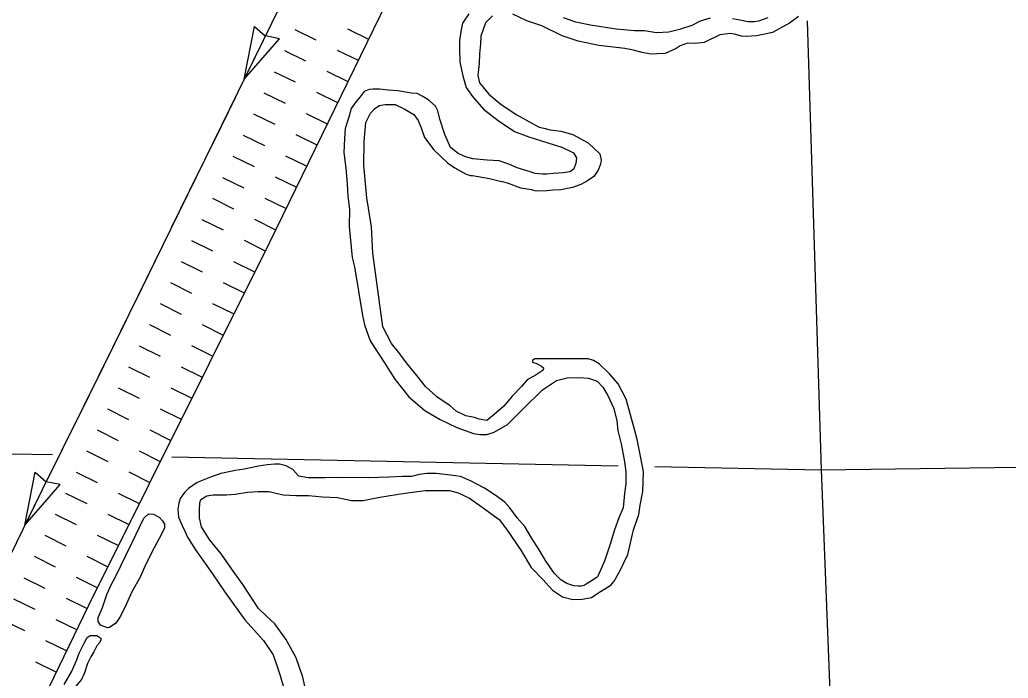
# Model space of a CAD drawing. Extents: x 1164457 to 1439835, y 1590918 to 1773502.
# Drawn here: x 1304086 to 1310389, y 1622480 to 1626678 of the extents above; entities that cross this region are included whole.
import ezdxf

# ---------------------------------------------------------------- set-up
doc = ezdxf.new("R2010")
doc.units = 0
for name, color, linetype in [('Level 29', 7, 'Continuous'), ('Level 35', 7, 'Continuous'), ('Level 43', 7, 'Continuous'), ('Level 5', 7, 'Continuous')]:
    doc.layers.add(name, color=color, linetype=linetype)

msp = doc.modelspace()

# ---------------------------------------------------------------- linework, layer by layer
at = {"layer": 'Level 29'}
for p, q in [((1305839.8, 1626616.9), (1305974.7, 1626551.2)), ((1306175.2, 1626620.3), (1306310.1, 1626554.6)), ((1306175.2, 1626620.3), (1306310.1, 1626554.6)), ((1305774.1, 1626482.1), (1305909, 1626416.3)), ((1306109.5, 1626485.5), (1306244.4, 1626419.8)), ((1305708.4, 1626347.2), (1305843.3, 1626281.5)), ((1305708.4, 1626347.2), (1305843.3, 1626281.5)), ((1306043.8, 1626350.6), (1306178.7, 1626284.9)), ((1305642.7, 1626212.4), (1305777.6, 1626146.7)), ((1305978.1, 1626215.8), (1306112.9, 1626150.1)), ((1305978.1, 1626215.8), (1306112.9, 1626150.1)), ((1305577, 1626077.5), (1305711.8, 1626011.8)), ((1305912.4, 1626080.9), (1306047.2, 1626015.2)), ((1305511.3, 1625942.7), (1305646.1, 1625877)), ((1305511.3, 1625942.7), (1305646.1, 1625877)), ((1305846.7, 1625946.1), (1305981.5, 1625880.4)), ((1305445.6, 1625807.8), (1305580.4, 1625742.1)), ((1305781, 1625811.3), (1305915.8, 1625745.6)), ((1305781, 1625811.3), (1305915.8, 1625745.6)), ((1305379.9, 1625673), (1305514.7, 1625607.3)), ((1305715.3, 1625676.4), (1305850.1, 1625610.7)), ((1305314.9, 1625540), (1305449.1, 1625473.1)), ((1305314.9, 1625540), (1305449.1, 1625473.1)), ((1305649.6, 1625541.6), (1305784.4, 1625475.9)), ((1305248, 1625405.7), (1305382.3, 1625338.8)), ((1305583.4, 1625406.2), (1305717.7, 1625339.4)), ((1305583.4, 1625406.2), (1305717.7, 1625339.4)), ((1305181.1, 1625271.4), (1305315.4, 1625204.6)), ((1305516.6, 1625272), (1305650.8, 1625205.1)), ((1305114.3, 1625137.1), (1305248.6, 1625070.3)), ((1305114.3, 1625137.1), (1305248.6, 1625070.3)), ((1305449.7, 1625137.7), (1305584, 1625070.8)), ((1305047.4, 1625002.9), (1305181.7, 1624936)), ((1305382.8, 1625003.4), (1305517.1, 1624936.6)), ((1305382.8, 1625003.4), (1305517.1, 1624936.6)), ((1304980.6, 1624868.6), (1305114.8, 1624801.7)), ((1305316, 1624869.1), (1305450.2, 1624802.3)), ((1304913.7, 1624734.3), (1305048, 1624667.5)), ((1304913.7, 1624734.3), (1305048, 1624667.5)), ((1305249.1, 1624734.9), (1305383.4, 1624668)), ((1304846.8, 1624600.1), (1304981.1, 1624533.2)), ((1305182.2, 1624600.6), (1305316.5, 1624533.7)), ((1305182.2, 1624600.6), (1305316.5, 1624533.7)), ((1304780, 1624465.8), (1304914.2, 1624398.9)), ((1305115.4, 1624466.3), (1305249.7, 1624399.5)), ((1304713.1, 1624331.5), (1304847.4, 1624264.6)), ((1304713.1, 1624331.5), (1304847.4, 1624264.6)), ((1305048.5, 1624332.1), (1305182.8, 1624265.2)), ((1304646.2, 1624197.2), (1304780.5, 1624130.4)), ((1304981.7, 1624197.8), (1305115.9, 1624130.9)), ((1304981.7, 1624197.8), (1305115.9, 1624130.9)), ((1304579.4, 1624063), (1304713.7, 1623996.1)), ((1304914.8, 1624063.5), (1305049.1, 1623996.6)), ((1304512.5, 1623928.7), (1304646.8, 1623861.8)), ((1304512.5, 1623928.7), (1304646.8, 1623861.8)), ((1304847.9, 1623929.2), (1304982.2, 1623862.4)), ((1304445.7, 1623794.4), (1304579.9, 1623727.6)), ((1304781.1, 1623795), (1304915.3, 1623728.1)), ((1304781.1, 1623795), (1304915.3, 1623728.1)), ((1304378.8, 1623660.1), (1304513.1, 1623593.3)), ((1304714.2, 1623660.7), (1304848.5, 1623593.8)), ((1304311.9, 1623525.9), (1304446.2, 1623459)), ((1304311.9, 1623525.9), (1304446.2, 1623459)), ((1304647.3, 1623526.4), (1304781.6, 1623459.6)), ((1304245.1, 1623391.6), (1304379.3, 1623324.7)), ((1304580.5, 1623392.1), (1304714.7, 1623325.3)), ((1304580.5, 1623392.1), (1304714.7, 1623325.3)), ((1304178.2, 1623257.3), (1304312.5, 1623190.5)), ((1304513.6, 1623257.9), (1304647.9, 1623191)), ((1304111.6, 1623120.1), (1304246.6, 1623054.8)), ((1304111.6, 1623120.1), (1304246.6, 1623054.8)), ((1304446.7, 1623123.6), (1304581, 1623056.7)), ((1304381.6, 1622989.4), (1304516.6, 1622924.1)), ((1304381.6, 1622989.4), (1304516.6, 1622924.1)), ((1304046.2, 1622985.1), (1304181.2, 1622919.8)), ((1303980.8, 1622850.1), (1304115.9, 1622784.8)), ((1304316.2, 1622854.4), (1304451.2, 1622789.1)), ((1304250.9, 1622719.4), (1304385.9, 1622654)), ((1304185.5, 1622584.4), (1304320.5, 1622519)), ((1304185.5, 1622584.4), (1304320.5, 1622519))]:
    msp.add_line(p, q, dxfattribs=at)
msp.add_lwpolyline([(1307563.7, 1630372.2), (1307293.1, 1629291.1), (1307139.8, 1628603.6), (1307104.1, 1628475.7), (1306941.9, 1627884.1), (1306897.3, 1627769.3), (1306838.5, 1627640.3), (1305677.9, 1625258.8), (1304525.1, 1622943.7), (1304209.8, 1622292.3), (1304144.9, 1622152.2), (1304117.6, 1622098.9), (1304102, 1622061.6), (1304072.2, 1622000.3), (1304042.4, 1621958.7), (1304025.5, 1621935.4), (1303938.7, 1621890.5), (1303820.6, 1621829.2)], dxfattribs=at)
at = {"layer": 'Level 35'}
for points in [[(1306949.6, 1626716.2), (1306909.5, 1626656.1), (1306899.5, 1626603.5), (1306889.5, 1626545.9), (1306889.5, 1626495.9), (1306892, 1626408.2), (1306912, 1626320.6), (1306932, 1626245.5), (1306972.1, 1626189), (1307042.2, 1626108.9), (1307137.3, 1626036.3), (1307239.9, 1625966.2), (1307332.5, 1625931.1), (1307452.7, 1625893.5), (1307542.8, 1625866), (1307617.9, 1625830.9), (1307635.4, 1625798.4), (1307632.9, 1625760.8), (1307617.9, 1625723.3), (1307592.8, 1625708.3), (1307550.3, 1625703.2), (1307487.7, 1625698.2), (1307447.7, 1625693.2), (1307420.1, 1625693.2), (1307372.6, 1625698.2), (1307327.5, 1625713.3), (1307257.4, 1625733.3), (1307204.9, 1625758.3)], [(1309052.1, 1626699.2), (1308994.5, 1626656.7), (1308886.9, 1626596.6), (1308786.8, 1626576.5), (1308717.7, 1626572.2), (1308689.2, 1626574), (1308651.3, 1626583.7), (1308617.6, 1626589.7), (1308550, 1626582.2), (1308450.8, 1626533.6), (1308393.2, 1626526.1), (1308344.8, 1626529.6), (1308297.2, 1626512.1), (1308272.8, 1626495.4), (1308202.7, 1626462.9), (1308148.5, 1626461.4), (1308111, 1626458.9), (1308055.9, 1626468.9), (1307999.3, 1626484.5), (1307944.3, 1626494.5), (1307779.1, 1626513.9), (1307646.4, 1626541.5), (1307543.8, 1626576.5), (1307416.1, 1626639.1), (1307318.5, 1626671.7), (1307230.9, 1626714.3)], [(1307100.8, 1626704.2), (1307055.8, 1626659.1), (1307026.1, 1626573.5), (1307023.2, 1626524), (1307018.2, 1626461.4), (1307015.7, 1626399.4), (1307008.1, 1626323.7), (1307018.2, 1626276.1), (1307038.2, 1626251), (1307078.2, 1626204.1), (1307155.8, 1626139), (1307255.9, 1626071.4), (1307351.1, 1626018.8), (1307397.6, 1625993.7), (1307428.7, 1625986.2), (1307468.7, 1625976.2), (1307536.3, 1625968.7), (1307613.9, 1625946.2), (1307711.5, 1625893.6), (1307784.1, 1625823.5), (1307794, 1625782.9), (1307789, 1625757.9), (1307774.1, 1625718.3), (1307746.5, 1625678.3), (1307706.5, 1625650.7), (1307663.9, 1625628.2), (1307611.4, 1625608.2), (1307536.2, 1625593.8), (1307486.3, 1625591.6), (1307446.3, 1625588.5), (1307380.1, 1625585.6), (1307348.6, 1625593.1), (1307280.8, 1625605.2)], [(1308488.4, 1626688.6), (1308425.8, 1626668.6), (1308370.8, 1626641), (1308293.2, 1626616), (1308225.6, 1626598.4), (1308145.5, 1626595.9), (1308070.4, 1626608.5), (1308005.3, 1626608.5), (1307890.2, 1626618.5), (1307725, 1626643.5), (1307632.4, 1626663.5), (1307552.3, 1626691.1)], [(1308856.4, 1626691.1), (1308796.3, 1626668.6), (1308768.8, 1626666.1), (1308728.7, 1626666.1), (1308678.6, 1626676.1), (1308631.1, 1626683.6)], [(1306974.6, 1625792.3), (1306928, 1625805.3), (1306882, 1625824.7), (1306832.4, 1625864.4), (1306797.5, 1625946.5), (1306764.3, 1626044.3), (1306752.1, 1626096.7), (1306736.4, 1626126.4), (1306696.3, 1626163.1), (1306656.1, 1626189.3), (1306621.2, 1626208.5), (1306584.5, 1626210.3), (1306497.2, 1626226), (1306436.1, 1626229.5), (1306380.9, 1626236.5), (1306337.3, 1626236.5), (1306314.6, 1626234.7), (1306283.1, 1626220.8), (1306256.9, 1626187.6), (1306230.8, 1626156.1), (1306199.3, 1626112.5), (1306183.6, 1626056.6), (1306160.9, 1625985), (1306157.4, 1625922.1), (1306152.2, 1625831.3), (1306164.4, 1625731.7), (1306173.1, 1625632.1), (1306179.1, 1625552.1), (1306187.8, 1625471.7), (1306187.5, 1625359.2), (1306205.6, 1625163), (1306221.3, 1625103.7), (1306271, 1624793.7), (1306285, 1624732.6), (1306321.5, 1624630.6)], [(1306400.5, 1624720.4), (1306337.8, 1625189.4), (1306329.6, 1625357.8), (1306299.1, 1625543), (1306279.9, 1625749.1), (1306281.6, 1625901.1), (1306292.1, 1626023.3), (1306323.5, 1626082.7), (1306349.7, 1626112.4), (1306381.1, 1626131.6), (1306416, 1626138.6), (1306449.2, 1626138.6), (1306478.9, 1626138.6), (1306538.3, 1626110.7), (1306599.4, 1626074), (1306625.6, 1626035.6), (1306644.8, 1625988.4), (1306667.5, 1625927.3), (1306726.8, 1625848.7), (1306814.1, 1625766.6)], [(1306814.1, 1625766.6), (1306860.1, 1625735), (1306894.1, 1625715.6), (1306932.9, 1625693.8), (1306959.9, 1625685.7)], [(1307204.9, 1625758.3), (1307143.1, 1625779), (1307066.3, 1625782.5), (1306974.6, 1625792.3)], [(1306959.9, 1625685.7), (1306972.9, 1625684.6), (1307081.2, 1625667.2), (1307158, 1625648)], [(1307280.8, 1625605.2), (1307201.6, 1625634), (1307158, 1625648)], [(1305605.6, 1623671), (1305675.4, 1623671), (1305766.2, 1623648.3), (1305846.6, 1623644.8), (1305926.9, 1623644.8), (1306016.9, 1623635.8), (1306113, 1623632.3), (1306201, 1623613.3), (1306276.1, 1623613.3), (1306381.7, 1623634.3), (1306540.6, 1623658.8), (1306673.3, 1623677.7), (1306746.6, 1623677.7), (1306827, 1623676.2), (1306881.1, 1623662.3), (1306954.4, 1623627.3), (1307034.7, 1623571.4), (1307143, 1623491.1), (1307190.1, 1623429.9), (1307280.9, 1623295.4), (1307347.3, 1623185.4), (1307422.4, 1623110.3), (1307482.8, 1623042.2), (1307547.4, 1622998.5), (1307612, 1622982.8), (1307671.7, 1622984.4), (1307732.8, 1622994.9), (1307777.9, 1623026.5), (1307854.7, 1623073.6), (1307877.3, 1623098), (1307912.3, 1623162.7), (1307962.9, 1623269.2), (1307999.6, 1623426.4), (1308032.8, 1623524.3), (1308043.3, 1623583.7), (1308059, 1623671), (1308062.5, 1623795.8), (1308045, 1623895.3), (1308024, 1624001.9), (1308003.1, 1624075.2), (1307952.5, 1624258.6), (1307901.8, 1624356.5), (1307847.7, 1624421.1), (1307781.3, 1624484), (1307744.7, 1624506.7), (1307709.8, 1624517.1), (1307662.6, 1624517.1), (1307612, 1624517.1), (1307570.1, 1624515.4), (1307529.9, 1624515.4), (1307468.8, 1624515.4), (1307412.9, 1624515.4), (1307371, 1624515.4), (1307355.3, 1624504.9), (1307355.3, 1624494.4), (1307367.5, 1624490.9), (1307376.3, 1624489.2), (1307412.9, 1624470), (1307425.1, 1624458.3), (1307423.4, 1624443.8), (1307418.2, 1624440.3), (1307379.8, 1624414.1), (1307322.1, 1624382.7), (1307285.5, 1624339), (1307226.1, 1624277.9), (1307173.7, 1624215), (1307110.9, 1624160.8), (1307063.7, 1624124.1), (1307016.6, 1624131.1), (1306985.1, 1624141.6), (1306931, 1624153.8), (1306869.9, 1624181.8), (1306829.7, 1624216.7), (1306745.1, 1624274.4), (1306673.5, 1624339), (1306617.6, 1624410.6), (1306561.7, 1624480.5), (1306500.6, 1624559.1), (1306457, 1624613.2), (1306400.5, 1624720.4)], [(1306321.5, 1624630.6), (1306412.2, 1624490), (1306478.6, 1624386.9), (1306567.6, 1624275.1), (1306668.9, 1624187.8), (1306766.7, 1624130.1), (1306873.2, 1624079.5), (1306978.6, 1624041.1), (1307020.5, 1624034.1), (1307064.2, 1624034.1), (1307111.3, 1624048), (1307196.9, 1624098.7), (1307298.2, 1624200), (1307420.4, 1624318.8), (1307509.4, 1624378.2), (1307575.8, 1624395.6), (1307654.3, 1624397.4), (1307712, 1624393.9), (1307767.8, 1624374.7), (1307804.5, 1624336.2), (1307835.9, 1624282.1), (1307874.4, 1624200), (1307893.6, 1624121.4), (1307900.5, 1624058.5), (1307921.5, 1623974.7), (1307940.7, 1623873.4), (1307951.2, 1623798.3), (1307951.2, 1623718.3), (1307942.4, 1623657.1), (1307933.7, 1623567), (1307905.8, 1623502.4), (1307879.6, 1623425.5), (1307851.6, 1623334.7), (1307816.7, 1623231.6), (1307792.3, 1623174), (1307769.6, 1623126.8), (1307741.6, 1623107.6), (1307705, 1623083.2), (1307685.8, 1623070.9), (1307668.3, 1623067.5), (1307647.4, 1623067.5), (1307619.4, 1623069.2), (1307574, 1623083.2), (1307535.6, 1623107.6), (1307493.7, 1623149.5), (1307437.8, 1623229.9), (1307397.7, 1623298), (1307348.8, 1623374.9), (1307306.9, 1623446.5), (1307258, 1623502.4), (1307210.8, 1623567), (1307179.4, 1623601.9), (1307118.3, 1623647.4), (1307050.2, 1623691), (1306959.4, 1623738.2), (1306896.6, 1623766.1), (1306833.7, 1623774.9)], [(1306833.7, 1623774.9), (1306742.2, 1623785.3), (1306682.8, 1623785.3), (1306632.2, 1623778.4), (1306583.3, 1623766.1), (1306525.7, 1623766.1), (1306440.1, 1623762.6), (1306307.4, 1623757.4), (1306146.8, 1623759.1), (1306033.3, 1623757.4), (1305972.2, 1623757.4), (1305925, 1623757.4), (1305865.7, 1623767.9), (1305827.3, 1623809.8), (1305785.4, 1623834.3), (1305741.7, 1623844.7), (1305712, 1623844.7), (1305663.7, 1623841.2), (1305607.8, 1623832.5), (1305517, 1623813.3), (1305461.1, 1623804.6), (1305368.6, 1623785.3), (1305302.2, 1623762.6), (1305216.7, 1623727.7), (1305162.5, 1623689.3), (1305136.4, 1623664.8), (1305108.4, 1623626.4), (1305101.4, 1623596.7), (1305094.4, 1623558.3), (1305097.9, 1623507.6), (1305122.4, 1623453.5), (1305139.8, 1623413.3), (1305155.6, 1623378.4), (1305206.2, 1623298), (1305314.5, 1623146.1), (1305396.5, 1623025.5), (1305520.5, 1622851.3), (1305641, 1622720.2), (1305702.1, 1622629.4), (1305726.5, 1622554.3), (1305744, 1622504.5), (1305777.2, 1622396.2)], [(1305933.9, 1622294.2), (1305891.8, 1622486.2), (1305848.2, 1622610.3), (1305812.6, 1622676.4), (1305783, 1622728.8), (1305712.1, 1622826.6), (1305656.2, 1622880.7), (1305609.1, 1622924.4), (1305507.8, 1623078), (1305438, 1623174.9), (1305369.9, 1623272.7), (1305294.8, 1623367.1), (1305244.2, 1623445.7), (1305231.9, 1623501.6), (1305231.9, 1623554), (1305233.7, 1623597.6), (1305240.7, 1623620.3), (1305279.1, 1623643), (1305317.5, 1623648.3), (1305350.7, 1623648.3), (1305404.8, 1623648.3), (1305458.9, 1623653.5), (1305537.5, 1623665.7), (1305605.6, 1623671)], [(1304695.1, 1623122.2), (1304801.5, 1623340.3), (1304876.8, 1623501.2), (1304907.7, 1623527.8), (1304938.9, 1623525.2), (1304963.1, 1623514.2), (1304978, 1623503.8), (1304996.1, 1623483), (1305009.1, 1623462.3), (1305009.1, 1623438.9), (1304990.9, 1623397.4), (1304944.2, 1623311.7), (1304889.7, 1623207.9), (1304853.4, 1623124.8)], [(1304853.4, 1623124.8), (1304801.5, 1623031.3), (1304767.8, 1622953.4), (1304728.8, 1622875.6), (1304697.7, 1622831.4), (1304658.8, 1622802.9), (1304645.8, 1622800.3), (1304601.7, 1622818.4), (1304586.1, 1622841.8), (1304586.1, 1622867.8), (1304614.7, 1622930.1), (1304640.6, 1623013.2), (1304671.7, 1623080.6), (1304695.1, 1623122.2)], [(1304369.9, 1622439.3), (1304415.9, 1622520.5), (1304448.4, 1622593.1), (1304465.2, 1622638.6), (1304497.7, 1622703.5), (1304515.8, 1622739.8), (1304534, 1622752.8), (1304554.8, 1622752.8), (1304576.8, 1622751.5), (1304604.1, 1622735.9), (1304604.1, 1622724.3), (1304593.7, 1622706.1), (1304578.1, 1622686.6), (1304557.4, 1622647.7), (1304539.2, 1622616.5), (1304517.1, 1622573.7), (1304499, 1622514), (1304480.8, 1622471.1), (1304443.8, 1622430.2)]]:
    msp.add_lwpolyline(points, dxfattribs=at)
at = {"layer": 'Level 43'}
for p, q in [((1305516.7, 1626299), (1305582.9, 1626635.8)), ((1305582.9, 1626635.8), (1305651.7, 1626575.7)), ((1305516.7, 1626299), (1305742.4, 1626557.6)), ((1305742.4, 1626557.6), (1305652.8, 1626575.2)), ((1304118.7, 1623456.2), (1304184.5, 1623793)), ((1304185.2, 1623793.3), (1304253.7, 1623732.8)), ((1304118.7, 1623456.2), (1304344.1, 1623715)), ((1304344.3, 1623714.3), (1304254.8, 1623732.3))]:
    msp.add_line(p, q, dxfattribs=at)
for points in [[(1307317, 1631764.1), (1306515.2, 1628406), (1306483.8, 1628291.8), (1306471.6, 1628246.4), (1306468.7, 1628237.9), (1306459.4, 1628221.5), (1306439.8, 1628182.6), (1304622.7, 1624474.5), (1304226.8, 1623677.4), (1303818.9, 1622842.8), (1303762.8, 1622735.4), (1303710.6, 1622627.4), (1303678.7, 1622571.7), (1303650, 1622504.6), (1303630.9, 1622495.3), (1303573.6, 1622469.2), (1303338, 1622335), (1302796.9, 1622025.2), (1301251.4, 1621155.9), (1298860.6, 1619828.9), (1298526, 1619647.2)], [(1305691, 1626654.6), (1305516.7, 1626299)], [(1305458.7, 1626180.5), (1305371.5, 1626002.7)], [(1305371.5, 1626002.7), (1305284.4, 1625824.9)], [(1305226.3, 1625706.3), (1305052.1, 1625350.7)], [(1304994, 1625232.2), (1304819.7, 1624876.6)], [(1304761.6, 1624758.1), (1304622.7, 1624474.5), (1304587, 1624402.7)], [(1304528.3, 1624284.4), (1304352.2, 1623929.8)], [(1304293.5, 1623811.5), (1304226.8, 1623677.4), (1304118.7, 1623456.2)]]:
    msp.add_lwpolyline(points, dxfattribs=at)
at = {"layer": 'Level 5'}
for points in [[(1309106.7, 1626670.5), (1309196.2, 1623807.8)], [(1304028.5, 1623911.3), (1304295.2, 1623906.1)], [(1305056.1, 1623891.1), (1307902.6, 1623835)], [(1308135.3, 1623830.2), (1309196.2, 1623807.8)], [(1309196.2, 1623807.8), (1311880.4, 1623844.1)], [(1309196.2, 1623807.8), (1309384.8, 1618966.5)]]:
    msp.add_lwpolyline(points, dxfattribs=at)

doc.saveas('drawing.dxf')
